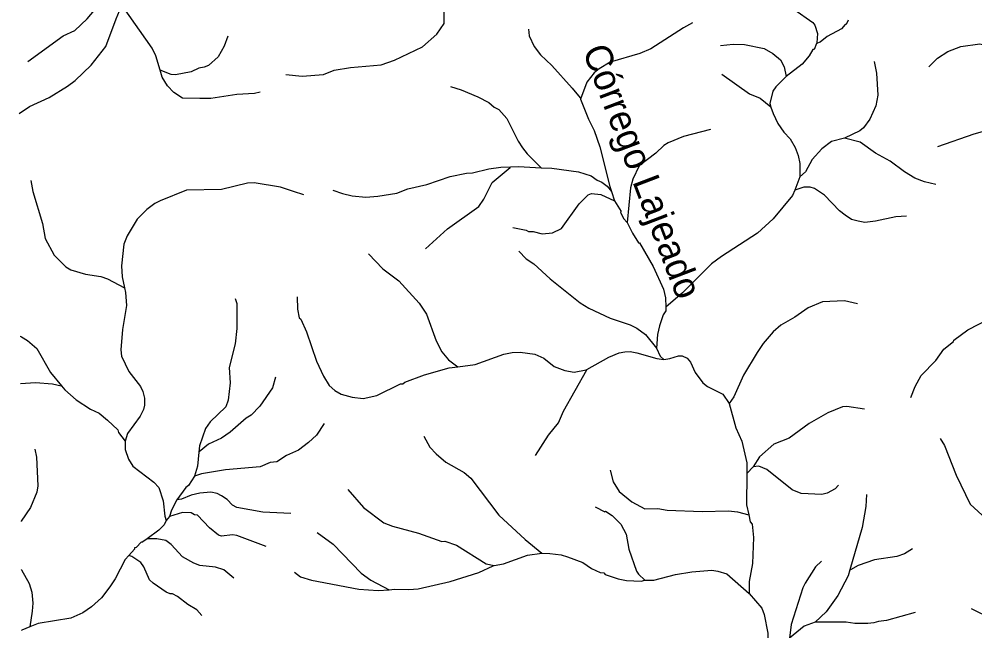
# Model space of a CAD drawing. Extents: x 393 to 446.6, y 8175.5 to 8231.
# Drawn here: x 393.06 to 398.73, y 8215.43 to 8219.06 of the extents above; entities that cross this region are included whole.
import ezdxf
from ezdxf.enums import TextEntityAlignment as Align

# ---------------------------------------------------------------- set-up
doc = ezdxf.new("R2010")
doc.units = 0
doc.header["$LTSCALE"] = 0.064
doc.linetypes.add('LONG_DASHED', pattern=[7.5, 6, -1.5])
doc.layers.add('61', color=7, linetype='Continuous')
doc.layers.add('7', color=7, linetype='Continuous', lineweight=25)
doc.layers.add('9', color=7, linetype='LONG_DASHED', lineweight=25)

msp = doc.modelspace()

# ---------------------------------------------------------------- linework, layer by layer
at = {"layer": '7'}
for p, q in [((397.6938, 8218.1268), (397.6625, 8218.0474)), ((396.575, 8218.0389), (396.5923, 8217.9842)), ((393.9522, 8216.109), (393.9313, 8216.086))]:
    msp.add_line(p, q, dxfattribs=at)
for points in [[(394.6413, 8218.7333), (394.7387, 8218.7249), (394.8647, 8218.7346), (394.9293, 8218.7588), (395.0261, 8218.7749), (395.207, 8218.7911), (395.2877, 8218.8186), (395.4525, 8218.8977), (395.538, 8218.9736), (395.5816, 8219.0365), (395.5816, 8219.1205), (395.6155, 8219.3224), (395.622, 8219.3741), (395.6173, 8219.4025), (395.6166, 8219.4068)], [(393.1112, 8218.8116), (393.3209, 8218.9639), (393.3903, 8218.9962), (393.463, 8219.064), (393.5599, 8219.1803), (393.5825, 8219.2191), (393.6257, 8219.3279)], [(397.4875, 8219.2059), (397.5953, 8219.1576), (397.6275, 8219.1367), (397.6585, 8219.1224), (397.7713, 8219.043), (397.7826, 8219.0268), (397.7971, 8218.9768), (397.7937, 8218.9225), (397.7918, 8218.918)], [(393.0587, 8218.5024), (393.0594, 8218.5029), (393.1207, 8218.544), (393.237, 8218.5973), (393.3468, 8218.6651), (393.3919, 8218.6991), (393.4856, 8218.7895), (393.5744, 8218.8993), (393.6342, 8219.064), (393.6551, 8219.1125), (393.6734, 8219.1367), (393.674, 8219.1376)], [(393.8955, 8218.759), (393.8711, 8218.8449), (393.8489, 8218.8896), (393.674, 8219.1376)], [(396.0819, 8219.004), (396.0866, 8218.9644), (396.1161, 8218.8993), (396.1532, 8218.8509), (396.2211, 8218.7879), (396.3422, 8218.6538), (396.3887, 8218.5948), (396.3916, 8218.5876)], [(397.0566, 8219.0402), (397.0019, 8219.0111), (396.8089, 8218.8864), (396.7443, 8218.8589), (396.5667, 8218.8072), (396.5021, 8218.7685), (396.473, 8218.7443), (396.4294, 8218.6894), (396.3916, 8218.5876)], [(397.9801, 8219.0561), (397.9673, 8219.0316), (397.9618, 8219.0317), (397.9408, 8219.0059), (397.8553, 8218.959), (397.8132, 8218.9251), (397.7919, 8218.918), (397.7918, 8218.918)], [(394.2978, 8218.9618), (394.2769, 8218.9026), (394.2397, 8218.838), (394.1832, 8218.7879), (394.1574, 8218.7766), (394.1251, 8218.7717), (394.0798, 8218.7491), (393.9862, 8218.733), (393.9604, 8218.7346), (393.8955, 8218.759)], [(397.2226, 8218.9063), (397.2971, 8218.9144), (397.3644, 8218.9122), (397.4806, 8218.888), (397.5323, 8218.8589), (397.5791, 8218.8202), (397.6001, 8218.7798), (397.6119, 8218.722)], [(397.7918, 8218.918), (397.7774, 8218.8829), (397.7713, 8218.8832), (397.7486, 8218.8444), (397.7067, 8218.796), (397.6119, 8218.722)], [(398.1351, 8218.8108), (398.1491, 8218.7411), (398.1556, 8218.6119), (398.1443, 8218.5473), (398.1087, 8218.4698), (398.0716, 8218.4181), (398.049, 8218.3987), (397.9576, 8218.3553)], [(394.4902, 8218.6291), (394.4565, 8218.6204), (394.3512, 8218.6151), (394.1961, 8218.5925), (394.1315, 8218.5909), (394.0282, 8218.5941), (393.9765, 8218.6264), (393.9393, 8218.6668), (393.907, 8218.7185), (393.8955, 8218.759)], [(397.2292, 8218.7357), (397.395, 8218.6183), (397.458, 8218.5941), (397.5201, 8218.5415), (397.5211, 8218.5406)], [(397.6119, 8218.722), (397.55, 8218.6603), (397.5323, 8218.6345), (397.5143, 8218.5613), (397.5211, 8218.5406)], [(395.6189, 8218.6625), (395.6833, 8218.6425), (395.7819, 8218.6005), (395.8465, 8218.5682), (395.8787, 8218.5408), (395.9062, 8218.5263), (395.9546, 8218.473), (396.0208, 8218.3374), (396.0467, 8218.2986), (396.0741, 8218.2631), (396.1585, 8218.1806)], [(396.3916, 8218.5876), (396.439, 8218.4698), (396.473, 8218.402), (396.5069, 8218.3051), (396.5655, 8218.0691), (396.575, 8218.0389)], [(397.5211, 8218.5406), (397.5339, 8218.5021), (397.5629, 8218.444), (397.5985, 8218.3922), (397.6357, 8218.3519), (397.6647, 8218.3002), (397.6824, 8218.2534), (397.6922, 8218.205), (397.6938, 8218.1268)], [(397.1624, 8218.4074), (397.0027, 8218.3664), (396.9122, 8218.3277), (396.8864, 8218.3131), (396.8379, 8218.2663), (396.7393, 8218.1922), (396.7009, 8218.1131), (396.6881, 8218.0607), (396.6683, 8217.8549)], [(397.9576, 8218.3553), (397.8811, 8218.3357), (397.8246, 8218.2937), (397.7664, 8218.2292), (397.7277, 8218.1565), (397.6938, 8218.1268)], [(398.4995, 8218.0804), (398.4333, 8218.0967), (398.3752, 8218.1193), (398.3139, 8218.1565), (398.2299, 8218.2194), (398.1427, 8218.2679), (398.0523, 8218.3325), (397.9576, 8218.3553)], [(394.9205, 8218.0479), (394.9777, 8218.0273), (395.0358, 8218.0144), (395.1166, 8218.0063), (395.1876, 8218.0112), (395.3007, 8218.0305), (395.3653, 8218.0547), (395.4783, 8218.0806), (395.6172, 8218.129), (395.714, 8218.1484), (395.7496, 8218.15), (395.8465, 8218.1742), (395.9175, 8218.1839), (395.9763, 8218.1857)], [(395.4711, 8217.6985), (395.6026, 8217.8174), (395.7883, 8217.9498), (395.8174, 8217.9934), (395.8674, 8218.0919), (395.9728, 8218.1827), (395.9763, 8218.1857)], [(395.9763, 8218.1857), (396.0241, 8218.1872), (396.1585, 8218.1806)], [(396.1585, 8218.1806), (396.2211, 8218.1775), (396.3793, 8218.1565), (396.4536, 8218.1323), (396.4907, 8218.1064), (396.5182, 8218.0951), (396.5489, 8218.0709), (396.575, 8218.0389)], [(393.1284, 8218.1039), (393.14, 8218.0403), (393.1982, 8217.8497), (393.2127, 8217.7609), (393.2676, 8217.6624), (393.3354, 8217.5929), (393.3661, 8217.5735), (393.4533, 8217.5477), (393.5438, 8217.5348), (393.5825, 8217.5219), (393.6836, 8217.4673), (393.6847, 8217.4667)], [(394.748, 8218.0191), (394.687, 8218.0402), (394.6095, 8218.0661), (394.4545, 8218.0903), (394.4141, 8218.0887), (394.2607, 8218.0515), (394.0524, 8218.0483), (393.8958, 8217.9837), (393.8635, 8217.9675), (393.8166, 8217.932), (393.7601, 8217.8755), (393.7004, 8217.7754), (393.681, 8217.727), (393.6665, 8217.5978), (393.6697, 8217.5332), (393.6847, 8217.4667)], [(397.6625, 8218.0474), (397.6501, 8218.016), (397.5339, 8217.8771), (397.4419, 8217.7915), (397.2287, 8217.6543), (397.169, 8217.6091), (396.9962, 8217.4379), (396.8983, 8217.3533), (396.8972, 8217.3523)], [(398.3269, 8217.8931), (398.2622, 8217.8884), (398.1427, 8217.8626), (398.0781, 8217.8561), (398.0394, 8217.8626), (398.0006, 8217.8739), (397.9618, 8217.8997), (397.9279, 8217.9256), (397.8391, 8218.0176), (397.781, 8218.058), (397.7551, 8218.0644), (397.7164, 8218.0644), (397.6635, 8218.0477), (397.6625, 8218.0474)], [(395.9895, 8217.826), (396.0693, 8217.8093), (396.0822, 8217.8012), (396.1097, 8217.8012), (396.163, 8217.7883), (396.2259, 8217.7931), (396.2776, 8217.8206), (396.3841, 8217.966), (396.4375, 8218.0192), (396.4569, 8218.0273), (396.5118, 8218.0224), (396.5923, 8217.9842)], [(396.5923, 8217.9842), (396.6319, 8217.9213), (396.6296, 8217.9159), (396.6474, 8217.8788), (396.6683, 8217.8549)], [(396.6683, 8217.8549), (396.7006, 8217.7915), (396.7362, 8217.735), (396.741, 8217.735), (396.8234, 8217.5945), (396.8831, 8217.4589), (396.896, 8217.4073), (396.8972, 8217.3523)], [(395.1324, 8217.6696), (395.2183, 8217.58), (395.3119, 8217.5089), (395.433, 8217.3766), (395.4766, 8217.3104), (395.5348, 8217.1521), (395.5687, 8217.0875), (395.6074, 8217.0407), (395.6624, 8216.9987)], [(396.0251, 8217.6845), (396.0693, 8217.6403), (396.1145, 8217.6091), (396.2114, 8217.5203), (396.389, 8217.3782), (396.4407, 8217.3459), (396.5667, 8217.2877), (396.6862, 8217.2473), (396.7249, 8217.228), (396.7766, 8217.1908), (396.8424, 8217.1086)], [(393.6847, 8217.4667), (393.6906, 8217.4405), (393.6971, 8217.362), (393.6729, 8217.2199), (393.6616, 8217.1004), (393.6665, 8217.0617), (393.71, 8216.9713), (393.7795, 8216.8808), (393.7924, 8216.8518), (393.8021, 8216.813), (393.8021, 8216.771), (393.7972, 8216.7452), (393.7779, 8216.7064), (393.702, 8216.6031), (393.6878, 8216.557)], [(394.3415, 8217.4046), (394.352, 8217.3743), (394.3511, 8217.2264), (394.3414, 8217.136), (394.3059, 8216.9939), (394.3124, 8216.9034), (394.2995, 8216.8001), (394.2849, 8216.7613), (394.1929, 8216.6725), (394.1654, 8216.6322), (394.1299, 8216.5288), (394.1259, 8216.4916)], [(394.7101, 8217.4134), (394.7113, 8217.3412), (394.7218, 8217.2889), (394.7306, 8217.2813), (394.7645, 8217.207), (394.8243, 8217.0326), (394.8662, 8216.9422), (394.9002, 8216.8873), (394.9325, 8216.8582), (394.9712, 8216.8372), (395.0358, 8216.8178), (395.1004, 8216.8113), (395.1812, 8216.8275), (395.3232, 8216.8985), (395.3362, 8216.8985), (395.3491, 8216.9082), (395.4654, 8216.9502), (395.6107, 8216.9922), (395.6624, 8216.9987)], [(398.036, 8217.3719), (397.9586, 8217.3911), (397.8278, 8217.3846), (397.7422, 8217.3491), (397.6631, 8217.2926), (397.5807, 8217.2457), (397.5339, 8217.2054), (397.4758, 8217.1375), (397.4402, 8217.0843), (397.3595, 8216.9487), (397.3013, 8216.8195), (397.2736, 8216.7806)], [(396.8972, 8217.3523), (396.8976, 8217.3319), (396.8824, 8217.3075), (396.8605, 8217.2425), (396.8492, 8217.1909), (396.8424, 8217.1086)], [(393.0651, 8217.1808), (393.0659, 8217.1803), (393.072, 8217.1768), (393.1094, 8217.1553), (393.1643, 8217.1069), (393.245, 8216.9648), (393.3105, 8216.8855)], [(395.6624, 8216.9987), (395.7657, 8217.0116), (395.9369, 8217.0729), (395.9853, 8217.0843), (396.0338, 8217.0859), (396.121, 8217.0746), (396.1742, 8217.0503), (396.234, 8217.0003), (396.2986, 8216.9761), (396.3535, 8216.9664), (396.425, 8216.9799), (396.4284, 8216.9818)], [(396.4284, 8216.9818), (396.5602, 8217.0568), (396.6216, 8217.0826), (396.6539, 8217.0875), (396.6862, 8217.0891), (396.7249, 8217.0826), (396.8444, 8217.0471), (396.8867, 8217.0429)], [(396.8424, 8217.1086), (396.8646, 8217.0627), (396.8867, 8217.0429)], [(396.8867, 8217.0429), (396.9219, 8217.0471), (396.9736, 8217.0633), (396.9946, 8217.0633), (397.0253, 8217.0503), (397.0446, 8217.0262), (397.072, 8216.9648), (397.1173, 8216.9034), (397.1448, 8216.8824), (397.2368, 8216.8372), (397.2736, 8216.7806)], [(396.1233, 8216.4731), (396.2017, 8216.5934), (396.2614, 8216.666), (396.2905, 8216.7355), (396.4282, 8216.9815), (396.4284, 8216.9818)], [(393.0665, 8216.8992), (393.0672, 8216.8993), (393.1562, 8216.905), (393.2563, 8216.8985), (393.3081, 8216.8861), (393.3105, 8216.8855)], [(394.581, 8216.9379), (394.5627, 8216.8743), (394.4884, 8216.7646), (394.4367, 8216.7112), (394.4061, 8216.6935), (394.3124, 8216.6111), (394.2607, 8216.5756), (394.1832, 8216.5401), (394.1282, 8216.4936), (394.1259, 8216.4916)], [(393.3105, 8216.8855), (393.3302, 8216.8617), (393.3968, 8216.8017), (393.4824, 8216.7468), (393.5341, 8216.7242), (393.5841, 8216.6822), (393.6439, 8216.6241), (393.6487, 8216.6095), (393.6878, 8216.557)], [(397.2736, 8216.7806), (397.3127, 8216.6354), (397.3482, 8216.5579), (397.3789, 8216.4287), (397.3785, 8216.3635)], [(398.0773, 8216.7464), (397.9715, 8216.7629), (397.9457, 8216.7613), (397.8585, 8216.7258), (397.7487, 8216.6628), (397.6292, 8216.5756), (397.5387, 8216.5401), (397.454, 8216.4648), (397.4168, 8216.4043)], [(394.8695, 8216.6626), (394.8243, 8216.5934), (394.7775, 8216.5498), (394.7177, 8216.5029), (394.6451, 8216.4722), (394.5885, 8216.4351), (394.5498, 8216.4303), (394.49, 8216.4044), (394.2833, 8216.3867), (394.1412, 8216.3624), (394.1001, 8216.3492)], [(395.4613, 8216.5875), (395.4977, 8216.5207), (395.5348, 8216.482), (395.5913, 8216.4335), (395.7011, 8216.3721), (395.7399, 8216.3366), (395.9062, 8216.117), (396.0628, 8215.9733), (396.1607, 8215.8918)], [(393.1511, 8216.5091), (393.1615, 8216.4614), (393.1691, 8216.293), (393.1642, 8216.2543), (393.1255, 8216.1639), (393.0712, 8216.0817), (393.0704, 8216.0805)], [(393.6878, 8216.557), (393.6891, 8216.5078), (393.7084, 8216.4513), (393.7343, 8216.4093), (393.8586, 8216.314), (393.8877, 8216.2817), (393.9135, 8216.2026), (393.9232, 8216.1122), (393.9313, 8216.086)], [(394.1259, 8216.4916), (394.117, 8216.4093), (394.1001, 8216.3492)], [(397.4168, 8216.4043), (397.3813, 8216.3665), (397.3785, 8216.3635)], [(397.9228, 8216.2954), (397.9021, 8216.2736), (397.8553, 8216.2478), (397.823, 8216.2413), (397.7002, 8216.2462), (397.6486, 8216.2688), (397.4967, 8216.3882), (397.4501, 8216.408), (397.4168, 8216.4043)], [(394.1001, 8216.3492), (394.0637, 8216.2946), (394.0476, 8216.2817), (393.9941, 8216.2091)], [(396.5669, 8216.3847), (396.5844, 8216.3157), (396.6215, 8216.2575), (396.6958, 8216.1977), (396.7734, 8216.1557), (396.8509, 8216.1574), (396.9058, 8216.1477), (397.1125, 8216.1396), (397.2707, 8216.1428), (397.3224, 8216.138), (397.3905, 8216.1194)], [(397.3785, 8216.3635), (397.3773, 8216.18), (397.3905, 8216.1194)], [(394.6708, 8216.1282), (394.5062, 8216.1348), (394.3512, 8216.1638), (394.3253, 8216.1767), (394.293, 8216.2107), (394.2607, 8216.2333), (394.2349, 8216.2462), (394.1961, 8216.2543), (394.1315, 8216.2494), (394.0799, 8216.2365), (394.0217, 8216.2123), (393.9941, 8216.2091)], [(395.01, 8216.27), (395.1036, 8216.1639), (395.2231, 8216.0718), (395.2748, 8216.0524), (395.4298, 8216.0104), (395.5671, 8215.962), (395.5849, 8215.9636), (395.6559, 8215.9394), (395.8303, 8215.8296), (395.8777, 8215.8184), (395.8784, 8215.8182)], [(398.0891, 8216.2407), (398.0845, 8216.1703), (398.0635, 8216.0444), (397.9903, 8215.7925)], [(393.9941, 8216.2091), (393.9627, 8216.1474), (393.9522, 8216.109)], [(396.4782, 8216.1682), (396.5353, 8216.138), (396.5392, 8216.1412), (396.5795, 8216.1154), (396.6312, 8216.0637), (396.6619, 8216.0056), (396.678, 8215.9152), (396.7232, 8215.786), (396.7346, 8215.7682), (396.774, 8215.7326)], [(394.5259, 8215.9322), (394.3512, 8215.9975), (394.3253, 8216.0008), (394.2607, 8215.9927), (394.243, 8215.9991), (394.1897, 8216.0427), (394.1186, 8216.1186), (394.0992, 8216.1202), (394.0799, 8216.1315), (394.0282, 8216.1331), (393.9522, 8216.109)], [(397.3905, 8216.1194), (397.3993, 8216.079), (397.4098, 8216.0645), (397.4176, 8215.9862), (397.4128, 8215.8312), (397.3918, 8215.7246), (397.3922, 8215.6527)], [(393.9313, 8216.086), (393.9207, 8216.0602), (393.8877, 8216.0282), (393.8189, 8215.9781)], [(394.8289, 8216.0151), (394.9228, 8215.9458), (395.0891, 8215.7731), (395.1456, 8215.7327), (395.2553, 8215.6755), (395.2561, 8215.6751)], [(393.8189, 8215.9781), (393.7874, 8215.9552), (393.7843, 8215.9588), (393.7537, 8215.9264), (393.744, 8215.9232), (393.744, 8215.9168), (393.7094, 8215.8777)], [(394.3335, 8215.7429), (394.2737, 8215.7924), (394.2252, 8215.8086), (394.1315, 8215.8199), (394.096, 8215.8328), (394.0282, 8215.8699), (393.962, 8215.9442), (393.9297, 8215.9668), (393.8764, 8215.9781), (393.8189, 8215.9781)], [(395.8784, 8215.8182), (395.9336, 8215.8296), (396.0758, 8215.8796), (396.1607, 8215.8918)], [(396.1607, 8215.8918), (396.2085, 8215.8906), (396.276, 8215.8829), (396.3148, 8215.8715), (396.4052, 8215.836), (396.4569, 8215.8021), (396.5085, 8215.7779), (396.5295, 8215.7747), (396.5376, 8215.765), (396.6151, 8215.7391), (396.6635, 8215.7294), (396.7507, 8215.7262), (396.774, 8215.7326)], [(398.3616, 8215.9179), (398.3139, 8215.8877), (398.2687, 8215.8732), (398.1362, 8215.8522), (398.0394, 8215.8199), (397.9931, 8215.794), (397.9903, 8215.7925)], [(393.7094, 8215.8777), (393.6889, 8215.8546), (393.6293, 8215.7408), (393.597, 8215.6923), (393.547, 8215.6277), (393.4889, 8215.5744), (393.4372, 8215.5373), (393.3661, 8215.5066), (393.1724, 8215.4743), (393.1228, 8215.4541)], [(394.1424, 8215.523), (394.1137, 8215.5567), (394.0605, 8215.5873), (393.9991, 8215.6342), (393.9701, 8215.6503), (393.9555, 8215.6503), (393.9313, 8215.6616), (393.8538, 8215.7133), (393.8328, 8215.7343), (393.7989, 8215.8118), (393.7811, 8215.836), (393.7279, 8215.8732), (393.7094, 8215.8777)], [(397.8223, 8215.8452), (397.7858, 8215.8102), (397.7244, 8215.7149), (397.7115, 8215.6859), (397.6421, 8215.4695), (397.631, 8215.3878)], [(393.0718, 8215.7953), (393.0726, 8215.7938), (393.1174, 8215.7117), (393.1336, 8215.66), (393.14, 8215.5955), (393.1362, 8215.5474), (393.1227, 8215.455), (393.1228, 8215.4541)], [(394.6927, 8215.7794), (394.729, 8215.752), (394.7936, 8215.7311), (395.0746, 8215.6778), (395.1909, 8215.6697), (395.2561, 8215.6751)], [(395.2561, 8215.6751), (395.2873, 8215.6777), (395.3717, 8215.6762), (395.4266, 8215.681), (395.6172, 8215.7246), (395.7883, 8215.7779), (395.8728, 8215.8171), (395.8784, 8215.8182)], [(396.774, 8215.7326), (396.8266, 8215.7311), (396.9542, 8215.765), (397.0511, 8215.7811), (397.1706, 8215.7908), (397.2061, 8215.786), (397.2594, 8215.7698), (397.3922, 8215.6527)], [(397.9903, 8215.7925), (397.9803, 8215.7579), (397.9182, 8215.6407), (397.8488, 8215.5438), (397.7835, 8215.4836)], [(397.3922, 8215.6527), (397.4677, 8215.5648), (397.4806, 8215.5276), (397.5032, 8215.4178), (397.5048, 8215.2886), (397.5258, 8215.2111), (397.5581, 8215.1426)], [(398.3779, 8215.5399), (398.2073, 8215.4921), (398.1594, 8215.4873), (398.133, 8215.4792), (398.0975, 8215.4743), (398.02, 8215.4743), (397.9683, 8215.4824), (397.7835, 8215.4836)], [(393.1228, 8215.4541), (393.0744, 8215.4343), (393.0736, 8215.434)], [(397.7835, 8215.4836), (397.7196, 8215.4582), (397.631, 8215.3878)]]:
    msp.add_lwpolyline(points, dxfattribs=at)
at = {"layer": '9'}
for points in [[(398.4585, 8218.7801), (398.5109, 8218.8315), (398.5722, 8218.8702), (398.6497, 8218.8993), (398.7611, 8218.9155), (398.8855, 8218.8847), (399.0809, 8218.817), (399.16, 8218.8089), (399.231, 8218.8137)], [(398.5117, 8218.307), (398.7289, 8218.3826), (398.7918, 8218.3987), (398.8467, 8218.4229), (398.8855, 8218.4488), (399.0244, 8218.5715), (399.1083, 8218.6571), (399.1713, 8218.7443), (399.231, 8218.8137)], [(398.3528, 8216.8173), (398.3784, 8216.8808), (398.414, 8216.947), (398.4996, 8217.0358), (398.548, 8217.1037), (398.6045, 8217.1489), (398.6077, 8217.1569), (398.6901, 8217.2183), (398.8241, 8217.2877), (399.1196, 8217.4896), (399.1859, 8217.5251), (399.231, 8217.559), (399.2698, 8217.58), (399.3473, 8217.6091), (399.4539, 8217.6204), (399.6214, 8217.6126)], [(398.527, 8216.5734), (398.5527, 8216.5314), (398.6206, 8216.3544), (398.7046, 8216.1832), (398.7999, 8216.096), (398.8952, 8216.0459), (398.9792, 8216.025), (399.0664, 8216.0153), (399.1955, 8216.0104), (399.3877, 8216.0153)], [(398.7102, 8215.5636), (398.8397, 8215.4995), (398.8952, 8215.4582), (399.0082, 8215.3532), (399.0728, 8215.2749), (399.1955, 8215.1546), (399.2408, 8215.1255), (399.3005, 8215.1013), (399.3723, 8215.0774)]]:
    msp.add_lwpolyline(points, dxfattribs=at)

# ---------------------------------------------------------------- texts
at = {"layer": '61'}
msp.add_text('Córrego Lajeado', height=0.16, rotation=290.854, dxfattribs=at).set_placement((396.6848, 8218.1325), align=Align.CENTER)

doc.saveas('drawing.dxf')
